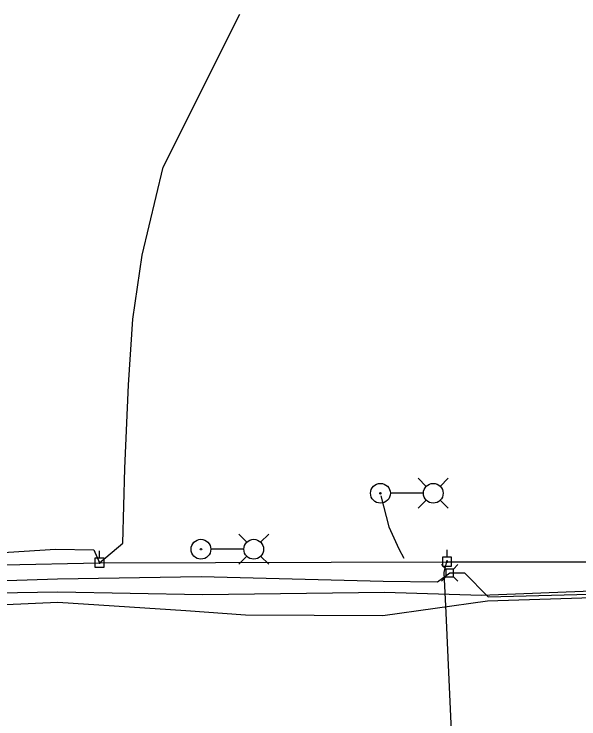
# Model space of a CAD drawing. Extents: x 600849 to 606371, y 330010 to 403088.
# Drawn here: x 602135.1 to 602360.9, y 387641.4 to 387923.1 of the extents above; entities that cross this region are included whole.
import ezdxf

# ---------------------------------------------------------------- set-up
doc = ezdxf.new("R2010")
doc.units = 0
for name, color, linetype in [('E_LTG', 7, 'Continuous'), ('E_UTL_AG_Bold', 7, 'Continuous'), ('E_UTL_E_UG', 7, 'Continuous'), ('E_UTL_EPowerPole', 7, 'Continuous'), ('E_UTL_Overhead', 7, 'Continuous'), ('E_UTL_T_UG', 7, 'Continuous')]:
    doc.layers.add(name, color=color, linetype=linetype)

msp = doc.modelspace()

# ---------------------------------------------------------------- linework, layer by layer
at = {"layer": 'E_LTG'}
for points in [[(602299.89, 387734.37), (602296.66, 387737.6)], [(602305.44, 387734.37), (602308.66, 387737.6)], [(602298.64, 387731.6), (602285.59, 387731.6)], [(602299.89, 387728.83), (602296.66, 387725.6)], [(602305.44, 387728.83), (602308.66, 387725.6)], [(602228.14, 387712.01), (602224.91, 387715.24)], [(602233.68, 387712.01), (602236.91, 387715.24)], [(602226.88, 387709.24), (602213.83, 387709.24)], [(602228.14, 387706.47), (602224.91, 387703.24)], [(602233.68, 387706.47), (602236.91, 387703.24)]]:
    msp.add_lwpolyline(points, dxfattribs=at)
for centre, radius in [((602281.56, 387731.6), 3.96), ((602302.66, 387731.6), 3.96), ((602281.56, 387731.6), 0.303), ((602209.81, 387709.24), 3.96), ((602230.91, 387709.24), 3.96), ((602209.81, 387709.24), 0.303)]:
    msp.add_circle(centre, radius, dxfattribs=at)
at = {"layer": 'E_UTL_AG_Bold'}
for points in [[(602307.68, 387701.32), (602305.93, 387703.07)], [(602310.78, 387701.32), (602307.68, 387701.32)], [(602307.68, 387701.32), (602307.68, 387698.22)], [(602310.78, 387701.32), (602312.53, 387703.07)], [(602310.78, 387698.22), (602310.78, 387701.32)], [(602307.68, 387698.22), (602305.93, 387696.47)], [(602307.68, 387698.22), (602310.78, 387698.22)], [(602310.78, 387698.22), (602312.53, 387696.47)]]:
    msp.add_lwpolyline(points, dxfattribs=at)
at = {"layer": 'E_UTL_E_UG'}
for points in [[(602169.29, 387703.85), (602178.62, 387711.7), (602179.45, 387741.45), (602180.89, 387774.95), (602182.6, 387801.24), (602186.33, 387826.78), (602194.65, 387861.96), (602225.33, 387923.13)], [(602281.76, 387730.53), (602284.95, 387718.19), (602288.95, 387709.42), (602290.97, 387705.66)], [(602308.14, 387704.82), (602306.91, 387699.92), (602307.74, 387683.77), (602308.45, 387665.97), (602310.33, 387624.82), (602312.1, 387585.08), (602312.85, 387574.52), (602313.76, 387562.89), (602314.49, 387559.72), (602316.16, 387557.33), (602319.37, 387556.12), (602342.99, 387556.97), (602378.35, 387557.37), (602392.64, 387557.56)]]:
    msp.add_lwpolyline(points, dxfattribs=at)
at = {"layer": 'E_UTL_EPowerPole'}
for points in [[(602169.26, 387705.69), (602169.26, 387708.6)], [(602308.17, 387706.1), (602308.17, 387709.01)], [(602171.1, 387705.69), (602167.41, 387705.69)], [(602167.41, 387705.69), (602167.41, 387702)], [(602169.53, 387703.85), (602169.52, 387703.89), (602169.51, 387703.94), (602169.49, 387703.98), (602169.46, 387704.01), (602169.43, 387704.04), (602169.39, 387704.07), (602169.35, 387704.08), (602169.3, 387704.09), (602169.26, 387704.09), (602169.21, 387704.07), (602169.17, 387704.06), (602169.13, 387704.03), (602169.1, 387704), (602169.08, 387703.96), (602169.06, 387703.92), (602169.05, 387703.87), (602169.05, 387703.83), (602169.06, 387703.78), (602169.08, 387703.74), (602169.1, 387703.7), (602169.13, 387703.67), (602169.17, 387703.64), (602169.21, 387703.62), (602169.26, 387703.61), (602169.3, 387703.61), (602169.35, 387703.62), (602169.39, 387703.63), (602169.43, 387703.66), (602169.46, 387703.68), (602169.49, 387703.72), (602169.51, 387703.76), (602169.52, 387703.8), (602169.53, 387703.85)], [(602171.1, 387702), (602171.1, 387705.69)], [(602310.01, 387706.1), (602306.33, 387706.1)], [(602306.33, 387706.1), (602306.33, 387702.41)], [(602308.44, 387704.25), (602308.44, 387704.3), (602308.42, 387704.34), (602308.4, 387704.38), (602308.37, 387704.42), (602308.34, 387704.45), (602308.3, 387704.47), (602308.26, 387704.49), (602308.21, 387704.49), (602308.17, 387704.49), (602308.12, 387704.48), (602308.08, 387704.46), (602308.05, 387704.43), (602308.01, 387704.4), (602307.99, 387704.36), (602307.97, 387704.32), (602307.96, 387704.28), (602307.96, 387704.23), (602307.97, 387704.19), (602307.99, 387704.15), (602308.01, 387704.11), (602308.05, 387704.07), (602308.08, 387704.05), (602308.12, 387704.03), (602308.17, 387704.02), (602308.21, 387704.02), (602308.26, 387704.02), (602308.3, 387704.04), (602308.34, 387704.06), (602308.37, 387704.09), (602308.4, 387704.13), (602308.42, 387704.17), (602308.44, 387704.21), (602308.44, 387704.25)], [(602310.01, 387702.41), (602310.01, 387706.1)], [(602167.41, 387702), (602171.1, 387702)], [(602306.33, 387702.41), (602310.01, 387702.41)]]:
    msp.add_lwpolyline(points, dxfattribs=at)
at = {"layer": 'E_UTL_Overhead'}
msp.add_lwpolyline([(601679.46, 387668.8), (601757.83, 387668.55), (601827.61, 387668.89), (601953.53, 387670.89), (602054.47, 387701.35), (602169.29, 387703.85), (602308.2, 387704.25), (602422.23, 387704.14), (602681.73, 387663.43), (602959.06, 387666.83), (603184.16, 387699.44), (603373.03, 387663.52)], dxfattribs=at)
at = {"layer": 'E_UTL_T_UG'}
for points in [[(601671.56, 387658.34), (601845.43, 387661.83), (601866.75, 387661.8), (601919.6, 387661.36), (601944.14, 387664.78), (601972.03, 387667.03), (602033.31, 387684.85), (602045.64, 387687.59), (602050.22, 387690.07), (602059.28, 387686.24), (602096.19, 387685.53), (602152.62, 387688.03), (602203.77, 387684.81), (602227.61, 387683.02), (602282.52, 387682.73), (602324.33, 387688.63), (602370.49, 387690.02), (602414.71, 387690.76), (602422.64, 387701.18), (602447.51, 387703.32), (602511.34, 387705.1), (603115.79, 387709.88)], [(602045.85, 387686.79), (602050.22, 387690.07), (602056.54, 387695.36), (602057.04, 387701.9), (602095.21, 387705.63), (602151.65, 387709.26), (602167.01, 387708.94), (602169.29, 387703.85)], [(602169.29, 387703.85), (602178.66, 387711.68)], [(602050.22, 387690.07), (602058.95, 387690.15), (602096.02, 387691.22), (602152.58, 387692.22), (602210.43, 387691.08), (602283.12, 387692.07), (602321.89, 387690.81), (602369.4, 387692.74), (602414.53, 387695.34), (602447.47, 387699.75), (602509.38, 387699.97), (602568.09, 387703.74)], [(602057.04, 387701.9), (602057.92, 387697.13), (602060.24, 387695.52), (602095.65, 387695.48), (602152.49, 387697.4), (602209.88, 387698.29), (602282.63, 387696.51), (602304.33, 387696.16), (602309.23, 387699.77), (602315.21, 387699.86), (602324.62, 387690.19), (602370.12, 387691.36), (602414.64, 387693.44), (602449.42, 387694.65), (602505.93, 387695.54), (602567.62, 387695.55)]]:
    msp.add_lwpolyline(points, dxfattribs=at)

doc.saveas('drawing.dxf')
